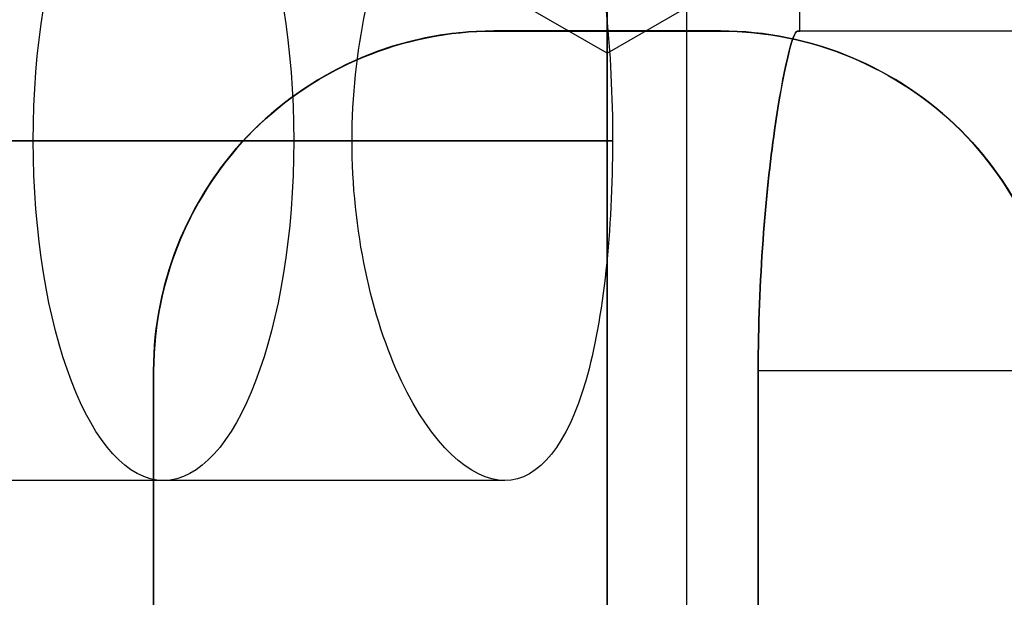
# Model space of a CAD drawing. Header units: millimetres. Extents: x 0 to 322, y -110 to 60.
# Tile 625 of 1056: x 285.412 to 286.28, y -83.9 to -83.39. Entities that reach past the tile are written whole.
import ezdxf

# ---------------------------------------------------------------- set-up
doc = ezdxf.new("R2010")
doc.units = ezdxf.units.MM
doc.layers.add('Layer 01', color=18, linetype='Continuous', true_color=0x000000)

msp = doc.modelspace()

# ---------------------------------------------------------------- linework, layer by layer
at = {"layer": 'Layer 01'}
for p, q in [((285.93, -73.9, 25.46), (285.93, -84.6, 25.46)), ((285.93, -73.9, 14.34), (285.93, -84.6, 14.34)), ((286, -74.49688, 18.5), (286, -84.9, 18.5)), ((286.1, -83.4, 18.5), (286.1, -74.5, 18.5)), ((285.93, -82.7, 22.66), (285.93, -84.6, 22.66)), ((285.93, -82.7, 11.54), (285.93, -84.6, 11.54)), ((285.93, -83.41962, 24.06), (285.03, -82.9, 24.06)), ((285.93, -83.41962, 12.94), (285.03, -82.9, 12.94)), ((285.93, -83.41962, 12.94), (286.83, -82.9, 12.94)), ((285.93, -83.41962, 24.06), (286.83, -82.9, 24.06)), ((286.03, -83.4, 25.80827), (285.83, -83.4, 25.80827)), ((286.03, -83.4, 22.31173), (285.83, -83.4, 22.31173)), ((286.03, -83.4, 14.68827), (285.83, -83.4, 14.68827)), ((286.03, -83.4, 11.19173), (285.83, -83.4, 11.19173)), ((285.93, -83.4, 26.11), (285.93, -83.4, 25.51)), ((285.93, -83.4, 22.61), (285.93, -83.4, 22.01)), ((285.93, -83.4, 14.99), (285.93, -83.4, 14.39)), ((285.93, -83.4, 11.49), (285.93, -83.4, 10.89)), ((286.7, -83.4, 18.5), (286.1, -83.4, 18.5)), ((285.70502, -83.49688, 19.57327), (285.14268, -83.49688, 19.34008)), ((285.93485, -83.49688, 19.01903), (285.37251, -83.49688, 18.78585)), ((285.53, -86.9, 22.65159), (285.53, -83.7, 22.65159)), ((285.53, -83.7, 25.46841), (285.53, -86.9, 25.46841)), ((285.53, -86.9, 11.53159), (285.53, -83.7, 11.53159)), ((285.53, -83.7, 14.34841), (285.53, -86.9, 14.34841)), ((285.83983, -83.79688, 19.3044), (285.28559, -83.79688, 19.07457))]:
    msp.add_line(p, q, dxfattribs=at)
at = {"layer": 'Layer 01', "extrusion": (-0.923728, -1.56319e-13, -0.383049)}
msp.add_arc((83.49688, -91.65864, -271.1068), 0.3, 90, 270, dxfattribs=at)
at = {"layer": 'Layer 01'}
for centre in [(285.83, -83.7, 22.33935), (285.83, -83.7, 25.78065), (285.83, -83.7, 11.21935), (285.83, -83.7, 14.66065)]:
    msp.add_arc(centre, 0.3, 90, 180, dxfattribs=at)
at = {"layer": 'Layer 01', "extrusion": (9.64296e-15, 1, -3.29879e-07)}
msp.add_arc((-285.93, 24.05997, -83.40001), 1.45, 270, 273.95457, dxfattribs=at)
at = {"layer": 'Layer 01', "extrusion": (2.66193e-32, 1, 3.2988e-07)}
msp.add_arc((-285.93, 24.06003, -83.39999), 1.45, 86.04543, 90, dxfattribs=at)
at = {"layer": 'Layer 01', "extrusion": (-2.79934e-13, 1, -4.91529e-07)}
msp.add_arc((-285.93, 12.93996, -83.40001), 1.45, 270, 273.95457, dxfattribs=at)
at = {"layer": 'Layer 01', "extrusion": (1.92686e-19, 1, 4.91516e-07)}
msp.add_arc((-285.93, 12.94004, -83.39999), 1.45, 86.04543, 90, dxfattribs=at)
at = {"layer": 'Layer 01', "extrusion": (0, 1, -1.02508e-07)}
msp.add_arc((-285.93, 24.05999, -83.4), 2.05, 270, 272.79603, dxfattribs=at)
at = {"layer": 'Layer 01', "extrusion": (-5.41097e-15, 1, 1.02502e-07)}
msp.add_arc((-285.93, 24.06001, -83.4), 2.05, 87.20397, 90, dxfattribs=at)
at = {"layer": 'Layer 01', "extrusion": (2.36634e-22, 1, -1.02508e-07)}
msp.add_arc((-285.93, 12.93999, -83.4), 2.05, 270, 272.79603, dxfattribs=at)
at = {"layer": 'Layer 01', "extrusion": (-6.25389e-20, 1, 1.02519e-07)}
msp.add_arc((-285.93, 12.94001, -83.4), 2.05, 87.20397, 90, dxfattribs=at)
at = {"layer": 'Layer 01', "extrusion": (4.99695e-23, 1, -1.02519e-07)}
msp.add_arc((-285.93, 24.05999, -83.4), 2.05, 267.20397, 270, dxfattribs=at)
at = {"layer": 'Layer 01', "extrusion": (-2.31456e-15, 1, 1.02519e-07)}
msp.add_arc((-285.93, 24.06001, -83.4), 2.05, 90, 92.79603, dxfattribs=at)
at = {"layer": 'Layer 01', "extrusion": (-4.9667e-32, 1, -1.02525e-07)}
msp.add_arc((-285.93, 12.93999, -83.4), 2.05, 267.20397, 270, dxfattribs=at)
at = {"layer": 'Layer 01', "extrusion": (-2.3077e-15, 1, 1.02519e-07)}
msp.add_arc((-285.93, 12.94001, -83.4), 2.05, 90, 92.79603, dxfattribs=at)
at = {"layer": 'Layer 01', "extrusion": (1.61366e-24, 1, -3.29892e-07)}
msp.add_arc((-285.93, 24.05997, -83.40001), 1.45, 266.04543, 270, dxfattribs=at)
at = {"layer": 'Layer 01', "extrusion": (6.57809e-15, 1, 3.29888e-07)}
msp.add_arc((-285.93, 24.06003, -83.39999), 1.45, 90, 93.95457, dxfattribs=at)
at = {"layer": 'Layer 01', "extrusion": (-5.94859e-31, 1, -4.91525e-07)}
msp.add_arc((-285.93, 12.93996, -83.40001), 1.45, 266.04543, 270, dxfattribs=at)
at = {"layer": 'Layer 01', "extrusion": (2.79933e-13, 1, 4.91529e-07)}
msp.add_arc((-285.93, 12.94004, -83.39999), 1.45, 90, 93.95457, dxfattribs=at)
at = {"layer": 'Layer 01', "extrusion": (0, 0, -1)}
for centre in [(-286.03, -83.7, -25.78065), (-286.03, -83.7, -22.33935), (-286.03, -83.7, -14.66065), (-286.03, -83.7, -11.21935)]:
    msp.add_arc(centre, 0.3, 90, 180, dxfattribs=at)
at = {"layer": 'Layer 01', "extrusion": (7.69218e-08, 1, -7.1052e-14)}
msp.add_arc((-283.90001, 18.5, -83.39998), 2.2, 177.39475, 182.60525, dxfattribs=at)
at = {"layer": 'Layer 01', "extrusion": (-0.923728, -1.7053e-13, -0.383049)}
msp.add_arc((83.49688, -91.65864, -271.10687), 0.3, 270, 90, dxfattribs=at)
at = {"layer": 'Layer 01'}
for points in [[(285.93, -74.1, 11.49), (285.93, -78.75, 11.49), (285.93, -83.4, 11.49)], [(285.93, -83.4, 14.39), (285.93, -78.75, 14.39), (285.93, -74.1, 14.39)], [(285.93, -78.7, 22.61), (285.93, -81.05, 22.61), (285.93, -83.4, 22.61)], [(285.93, -83.4, 25.51), (285.93, -82.75, 25.51), (285.93, -82.1, 25.51)], [(285.93, -83.41962, 24.06), (285.93, -83.15981, 23.61), (285.93, -82.9, 23.16)], [(285.93, -83.41962, 24.06), (285.93, -83.15981, 24.51), (285.93, -82.9, 24.96)], [(285.93, -83.41962, 12.94), (285.93, -83.15981, 13.39), (285.93, -82.9, 13.84)], [(285.93, -82.9, 12.04), (285.93, -83.15981, 12.49), (285.93, -83.41962, 12.94)], [(285.93, -83.4, 22.01), (285.93, -83.25, 22.01), (285.93, -83.1, 22.01)], [(285.93, -83.1, 26.11), (285.93, -83.25, 26.11), (285.93, -83.4, 26.11)], [(285.93, -83.1, 21.96), (285.93, -85.525, 21.96), (285.93, -87.95, 21.96)], [(285.93, -87.95, 26.16), (285.93, -85.525, 26.16), (285.93, -83.1, 26.16)], [(285.93, -83.4, 10.89), (285.93, -83.25, 10.89), (285.93, -83.1, 10.89)], [(285.93, -83.1, 14.99), (285.93, -83.25, 14.99), (285.93, -83.4, 14.99)], [(285.93, -83.1, 10.84), (285.93, -85.525, 10.84), (285.93, -87.95, 10.84)], [(285.93, -87.95, 15.04), (285.93, -85.525, 15.04), (285.93, -83.1, 15.04)], [(285.83, -83.4, 26.10756), (285.83, -83.4, 25.80705), (285.83, -83.4, 25.50655)], [(285.83, -83.4, 22.61345), (285.83, -83.4, 22.31295), (285.83, -83.4, 22.01244)], [(285.83, -83.4, 14.38655), (285.83, -83.4, 14.68705), (285.83, -83.4, 14.98756)], [(285.83, -83.4, 10.89244), (285.83, -83.4, 11.19295), (285.83, -83.4, 11.49345)], [(286.03, -83.4, 25.50655), (286.03, -83.4, 25.80705), (286.03, -83.4, 26.10756)], [(286.03, -83.4, 22.61345), (286.03, -83.4, 22.31295), (286.03, -83.4, 22.01244)], [(286.03, -83.4, 14.98756), (286.03, -83.4, 14.68705), (286.03, -83.4, 14.38655)], [(286.03, -83.4, 11.49345), (286.03, -83.4, 11.19295), (286.03, -83.4, 10.89244)], [(286.69821, -83.4, 18.6), (286.39797, -83.4, 18.6), (286.09773, -83.4, 18.6)], [(286.69821, -83.4, 18.4), (286.39797, -83.4, 18.4), (286.09773, -83.4, 18.4)], [(285.70502, -83.49688, 19.57327), (285.42385, -83.49688, 19.45668), (285.14268, -83.49688, 19.34008)], [(285.37251, -83.49688, 18.78585), (285.65368, -83.49688, 18.90244), (285.93485, -83.49688, 19.01903)], [(285.53, -85.01865, 25.45374), (285.53, -84.35933, 25.45374), (285.53, -83.7, 25.45374)], [(285.53, -85.01865, 14.33374), (285.53, -84.35933, 14.33374), (285.53, -83.7, 14.33374)], [(285.53, -83.7, 11.54626), (285.53, -84.35933, 11.54626), (285.53, -85.01865, 11.54626)], [(285.53, -83.7, 22.66626), (285.53, -84.35933, 22.66626), (285.53, -85.01865, 22.66626)], [(285.53, -83.7, 22.66626), (285.53, -83.7, 22.35783), (285.53, -83.7, 22.0494)], [(285.53, -83.7, 26.0706), (285.53, -83.7, 25.76217), (285.53, -83.7, 25.45374)], [(285.53, -83.7, 22.0494), (285.53, -84.35933, 22.0494), (285.53, -85.01865, 22.0494)], [(285.53, -85.01865, 26.0706), (285.53, -84.35933, 26.0706), (285.53, -83.7, 26.0706)], [(285.53, -83.7, 10.9294), (285.53, -83.7, 11.23783), (285.53, -83.7, 11.54626)], [(285.53, -83.7, 14.9506), (285.53, -83.7, 14.64217), (285.53, -83.7, 14.33374)], [(285.53, -83.7, 10.9294), (285.53, -84.35933, 10.9294), (285.53, -85.01865, 10.9294)], [(285.53, -85.01865, 14.9506), (285.53, -84.35933, 14.9506), (285.53, -83.7, 14.9506)], [(286.06333, -83.7, 18.1), (286.06333, -84.45, 18.1), (286.06333, -85.2, 18.1)], [(286.06333, -85.2, 18.9), (286.06333, -84.45, 18.9), (286.06333, -83.7, 18.9)], [(286.67128, -83.7, 18.9), (286.36731, -83.7, 18.9), (286.06333, -83.7, 18.9)], [(286.67128, -83.7, 18.1), (286.36731, -83.7, 18.1), (286.06333, -83.7, 18.1)]]:
    msp.add_open_spline(points, degree=2, dxfattribs=at)
for points, knots in [([(285.70502, -83.49688, 19.57327), (285.70502, -83.41852, 19.57327), (285.72224, -83.34022, 19.54525), (285.77491, -83.22961, 19.44752), (285.80933, -83.19694, 19.37792), (285.87015, -83.19682, 19.2313), (285.89498, -83.22881, 19.1582), (285.92733, -83.34064, 19.05052), (285.93485, -83.41852, 19.01903), (285.93485, -83.49688, 19.01903)], [0, 0, 0, 0, 0.2419567, 0.2419567, 0.4839135, 0.4839135, 0.7258702, 0.7258702, 0.967827, 0.967827, 0.967827, 0.967827]), ([(285.53, -83.7, 25.45374), (285.53, -83.62016, 25.45374), (285.56306, -83.54251, 25.46394), (285.67331, -83.43259, 25.48821), (285.75037, -83.4, 25.50104), (285.83, -83.4, 25.50655)], [-0.48688, -0.48688, -0.48688, -0.48688, -0.24344, -0.24344, 0, 0, 0, 0]), ([(285.83, -83.4, 22.61345), (285.75037, -83.4, 22.61896), (285.67331, -83.43259, 22.63179), (285.56306, -83.54251, 22.65606), (285.53, -83.62016, 22.66626), (285.53, -83.7, 22.66626)], [-0.48688, -0.48688, -0.48688, -0.48688, -0.24344, -0.24344, 0, 0, 0, 0]), ([(285.53, -83.7, 14.33374), (285.53, -83.62016, 14.33374), (285.56306, -83.54251, 14.34394), (285.67331, -83.43259, 14.36821), (285.75037, -83.4, 14.38104), (285.83, -83.4, 14.38655)], [-0.48688, -0.48688, -0.48688, -0.48688, -0.24344, -0.24344, 0, 0, 0, 0]), ([(285.83, -83.4, 11.49345), (285.75039, -83.4, 11.49896), (285.67315, -83.43269, 11.51182), (285.563, -83.54263, 11.53608), (285.53, -83.62017, 11.54626), (285.53, -83.7, 11.54626)], [-0.4868725, -0.4868725, -0.4868725, -0.4868725, -0.2434362, -0.2434362, 0, 0, 0, 0]), ([(285.83, -83.4, 22.01244), (285.75058, -83.4, 22.01632), (285.67313, -83.43265, 22.02539), (285.56275, -83.54295, 22.04239), (285.53, -83.62048, 22.0494), (285.53, -83.7, 22.0494)], [0, 0, 0, 0, 0.2424993, 0.2424993, 0.4849985, 0.4849985, 0.4849985, 0.4849985]), ([(285.53, -83.7, 26.0706), (285.53, -83.62047, 26.0706), (285.56283, -83.5428, 26.07762), (285.67331, -83.43253, 26.09463), (285.75057, -83.4, 26.10368), (285.83, -83.4, 26.10756)], [0, 0, 0, 0, 0.2425015, 0.2425015, 0.4850031, 0.4850031, 0.4850031, 0.4850031]), ([(285.83, -83.4, 10.89244), (285.75058, -83.4, 10.89632), (285.67313, -83.43265, 10.90539), (285.56275, -83.54295, 10.92239), (285.53, -83.62048, 10.9294), (285.53, -83.7, 10.9294)], [0, 0, 0, 0, 0.2424993, 0.2424993, 0.4849985, 0.4849985, 0.4849985, 0.4849985]), ([(285.53, -83.7, 14.9506), (285.53, -83.62047, 14.9506), (285.56283, -83.5428, 14.95762), (285.67331, -83.43253, 14.97463), (285.75057, -83.4, 14.98368), (285.83, -83.4, 14.98756)], [0, 0, 0, 0, 0.2425015, 0.2425015, 0.4850031, 0.4850031, 0.4850031, 0.4850031]), ([(286.03, -83.4, 26.10756), (286.10942, -83.4, 26.10368), (286.18687, -83.43265, 26.09461), (286.29725, -83.54295, 26.07761), (286.33, -83.62048, 26.0706), (286.33, -83.7, 26.0706)], [0, 0, 0, 0, 0.2424993, 0.2424993, 0.4849985, 0.4849985, 0.4849985, 0.4849985]), ([(286.33, -83.7, 22.0494), (286.33, -83.62047, 22.0494), (286.29717, -83.5428, 22.04238), (286.18669, -83.43253, 22.02537), (286.10943, -83.4, 22.01632), (286.03, -83.4, 22.01244)], [0, 0, 0, 0, 0.2425015, 0.2425015, 0.4850031, 0.4850031, 0.4850031, 0.4850031]), ([(286.03, -83.4, 14.98756), (286.10942, -83.4, 14.98368), (286.18687, -83.43265, 14.97461), (286.29725, -83.54295, 14.95761), (286.33, -83.62048, 14.9506), (286.33, -83.7, 14.9506)], [0, 0, 0, 0, 0.2424993, 0.2424993, 0.4849985, 0.4849985, 0.4849985, 0.4849985]), ([(286.33, -83.7, 10.9294), (286.33, -83.62047, 10.9294), (286.29717, -83.5428, 10.92238), (286.18669, -83.43253, 10.90537), (286.10943, -83.4, 10.89632), (286.03, -83.4, 10.89244)], [0, 0, 0, 0, 0.2425015, 0.2425015, 0.4850031, 0.4850031, 0.4850031, 0.4850031]), ([(286.33, -83.7, 22.66626), (286.33, -83.62016, 22.66626), (286.29694, -83.54251, 22.65606), (286.18669, -83.43259, 22.63179), (286.10963, -83.4, 22.61896), (286.03, -83.4, 22.61345)], [-0.48688, -0.48688, -0.48688, -0.48688, -0.24344, -0.24344, 0, 0, 0, 0]), ([(286.33, -83.7, 25.45374), (286.33, -83.62016, 25.45374), (286.29694, -83.54251, 25.46394), (286.18669, -83.43259, 25.48821), (286.10963, -83.4, 25.50104), (286.03, -83.4, 25.50655)], [0, 0, 0, 0, 0.24344, 0.24344, 0.48688, 0.48688, 0.48688, 0.48688]), ([(286.33, -83.7, 11.54626), (286.33, -83.62016, 11.54626), (286.29694, -83.54251, 11.53606), (286.18669, -83.43259, 11.51179), (286.10963, -83.4, 11.49896), (286.03, -83.4, 11.49345)], [-0.48688, -0.48688, -0.48688, -0.48688, -0.24344, -0.24344, 0, 0, 0, 0]), ([(286.03, -83.4, 14.38655), (286.10961, -83.4, 14.38104), (286.18685, -83.43269, 14.36818), (286.297, -83.54263, 14.34392), (286.33, -83.62017, 14.33374), (286.33, -83.7, 14.33374)], [-0.4868725, -0.4868725, -0.4868725, -0.4868725, -0.2434362, -0.2434362, 0, 0, 0, 0]), ([(286.09773, -83.4, 18.4), (286.09411, -83.4, 18.32061), (286.08566, -83.43264, 18.24312), (286.06984, -83.543, 18.13271), (286.06333, -83.62052, 18.1), (286.06333, -83.7, 18.1)], [-0.484757, -0.484757, -0.484757, -0.484757, -0.2423785, -0.2423785, 0, 0, 0, 0]), ([(286.06333, -83.7, 18.9), (286.06333, -83.62051, 18.9), (286.06986, -83.54284, 18.8672), (286.08569, -83.43253, 18.75669), (286.09411, -83.4, 18.6794), (286.09773, -83.4, 18.6)], [-0.484761, -0.484761, -0.484761, -0.484761, -0.2423805, -0.2423805, 0, 0, 0, 0]), ([(285.93485, -83.49688, 19.01903), (285.93485, -83.57524, 19.01903), (285.92718, -83.65354, 19.05102), (285.89524, -83.76416, 19.15734), (285.87031, -83.79682, 19.23088), (285.80952, -83.79694, 19.37751), (285.77533, -83.76495, 19.44673), (285.72199, -83.65312, 19.5457), (285.70502, -83.57524, 19.57327), (285.70502, -83.49688, 19.57327)], [0, 0, 0, 0, 0.2419567, 0.2419567, 0.4839135, 0.4839135, 0.7258702, 0.7258702, 0.9678269, 0.9678269, 0.9678269, 0.9678269])]:
    msp.add_open_spline(points, degree=3, knots=knots, dxfattribs=at)

doc.saveas('drawing.dxf')
